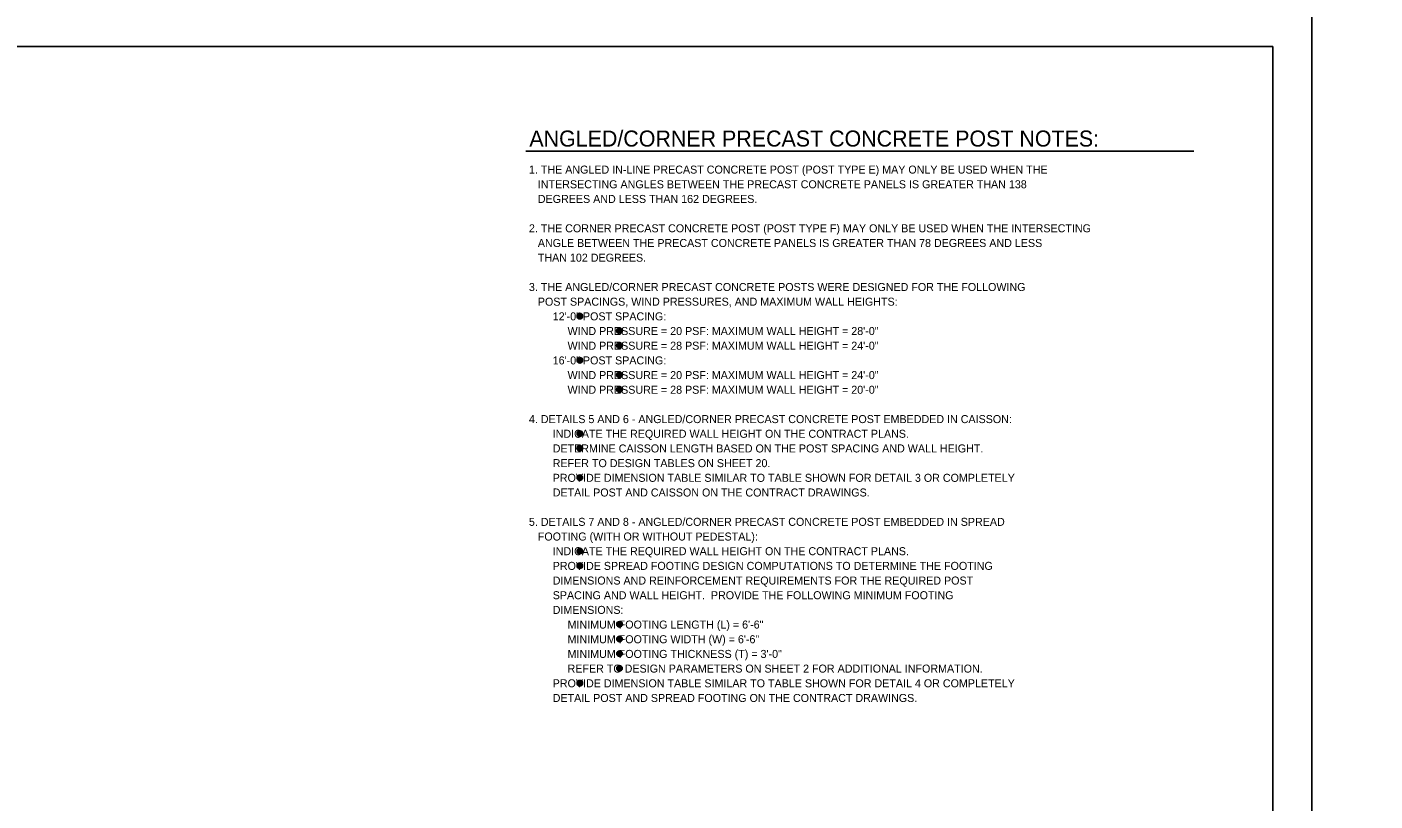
# Model space of a CAD drawing. Extents: x 3351 to 8430, y -3586 to 1457.
# Drawn here: x 4109 to 4627, y -2703 to -2406 of the extents above; entities that cross this region are included whole.
import ezdxf

# ---------------------------------------------------------------- set-up
doc = ezdxf.new("R2010")
doc.units = 0
for name, color, linetype in [('1', 7, 'Continuous'), ('2', 7, 'Continuous'), ('PLT-BNDY', 7, 'Continuous')]:
    doc.layers.add(name, color=color, linetype=linetype)

msp = doc.modelspace()

# ---------------------------------------------------------------- linework, layer by layer
at = {"layer": '1'}
msp.add_line((4300.67, -2453.45), (4557.09, -2453.45), dxfattribs=at)
for centre, radius in [((4321.43, -2516.78), 1.07), ((4321.43, -2516.78), 0.8), ((4321.43, -2516.78), 0.533), ((4321.43, -2516.78), 0.267), ((4336.65, -2522.37), 1.07), ((4336.65, -2522.37), 0.8), ((4336.65, -2522.37), 0.533), ((4336.65, -2522.37), 0.267), ((4336.65, -2528), 1.07), ((4336.65, -2528), 0.8), ((4336.65, -2528), 0.533), ((4336.65, -2528), 0.267), ((4321.43, -2533.68), 1.07), ((4321.43, -2533.68), 0.8), ((4321.43, -2533.68), 0.533), ((4321.43, -2533.68), 0.267), ((4336.65, -2539.26), 1.07), ((4336.65, -2539.26), 0.8), ((4336.65, -2539.26), 0.533), ((4336.65, -2539.26), 0.267), ((4336.65, -2544.9), 1.07), ((4336.65, -2544.9), 0.8), ((4336.65, -2544.9), 0.533), ((4336.65, -2544.9), 0.267), ((4321.43, -2561.83), 1.07), ((4321.43, -2561.83), 0.8), ((4321.43, -2561.83), 0.533), ((4321.43, -2561.83), 0.267), ((4321.43, -2567.47), 1.07), ((4321.43, -2567.47), 0.8), ((4321.43, -2567.47), 0.533), ((4321.43, -2567.47), 0.267), ((4321.43, -2578.73), 1.07), ((4321.43, -2578.73), 0.8), ((4321.43, -2578.73), 0.533), ((4321.43, -2578.73), 0.267), ((4321.43, -2606.89), 1.07), ((4321.43, -2606.89), 0.8), ((4321.43, -2606.89), 0.533), ((4321.43, -2606.89), 0.267), ((4321.43, -2612.52), 1.07), ((4321.43, -2612.52), 0.8), ((4321.43, -2612.52), 0.533), ((4321.43, -2612.52), 0.267), ((4336.65, -2635), 1.07), ((4336.65, -2635), 0.8), ((4336.65, -2635), 0.533), ((4336.65, -2635), 0.267), ((4336.65, -2640.63), 1.07), ((4336.65, -2640.63), 0.8), ((4336.65, -2640.63), 0.533), ((4336.65, -2640.63), 0.267), ((4336.65, -2646.26), 1.07), ((4336.65, -2646.26), 0.8), ((4336.65, -2646.26), 0.533), ((4336.65, -2646.26), 0.267), ((4336.65, -2651.89), 1.07), ((4336.65, -2651.89), 0.8), ((4336.65, -2651.89), 0.533), ((4336.65, -2651.89), 0.267), ((4321.43, -2657.57), 1.07), ((4321.43, -2657.57), 0.8), ((4321.43, -2657.57), 0.533), ((4321.43, -2657.57), 0.267)]:
    msp.add_circle(centre, radius, dxfattribs=at)
at = {"layer": '2'}
for p, q in [((3801.34, -2413.31), (4587.34, -2413.31)), ((4587.34, -2413.31), (4587.34, -2977.31))]:
    msp.add_line(p, q, dxfattribs=at)
at = {"layer": 'PLT-BNDY'}
for points in [[(3761.34, -2398.31), (4602.34, -2398.31), (4602.34, -2992.31), (3761.34, -2992.31)], [(4602.34, -2398.31), (5443.34, -2398.31), (5443.34, -2992.31), (4602.34, -2992.31)]]:
    msp.add_lwpolyline(points, close=True, dxfattribs=at)

# ---------------------------------------------------------------- texts
at = {"layer": '1'}
for s, height, p in [('ANGLED/CORNER PRECAST CONCRETE POST NOTES:', 6.144, (4302.05, -2451.69)), ('1. THE ANGLED IN-LINE PRECAST CONCRETE POST (POST TYPE E) MAY ONLY BE USED WHEN THE', 3.072, (4301.89, -2462.07)), ('   INTERSECTING ANGLES BETWEEN THE PRECAST CONCRETE PANELS IS GREATER THAN 138', 3.072, (4301.89, -2467.7)), ('   DEGREES AND LESS THAN 162 DEGREES.', 3.072, (4301.89, -2473.33)), ('2. THE CORNER PRECAST CONCRETE POST (POST TYPE F) MAY ONLY BE USED WHEN THE INTERSECTING', 3.072, (4301.89, -2484.59)), ('   ANGLE BETWEEN THE PRECAST CONCRETE PANELS IS GREATER THAN 78 DEGREES AND LESS', 3.072, (4301.89, -2490.23)), ('   THAN 102 DEGREES.', 3.072, (4301.89, -2495.86)), ('3. THE ANGLED/CORNER PRECAST CONCRETE POSTS WERE DESIGNED FOR THE FOLLOWING', 3.072, (4301.89, -2507.12)), ('   POST SPACINGS, WIND PRESSURES, AND MAXIMUM WALL HEIGHTS:', 3.072, (4301.89, -2512.75)), ('        12\'-0" POST SPACING:', 3.072, (4301.89, -2518.38)), ('             WIND PRESSURE = 20 PSF: MAXIMUM WALL HEIGHT = 28\'-0"', 3.072, (4301.89, -2524.01)), ('             WIND PRESSURE = 28 PSF: MAXIMUM WALL HEIGHT = 24\'-0"', 3.072, (4301.89, -2529.64)), ('        16\'-0" POST SPACING:', 3.072, (4301.89, -2535.28)), ('             WIND PRESSURE = 20 PSF: MAXIMUM WALL HEIGHT = 24\'-0"', 3.072, (4301.89, -2540.91)), ('             WIND PRESSURE = 28 PSF: MAXIMUM WALL HEIGHT = 20\'-0"', 3.072, (4301.89, -2546.54)), ('4. DETAILS 5 AND 6 - ANGLED/CORNER PRECAST CONCRETE POST EMBEDDED IN CAISSON:', 3.072, (4301.89, -2557.8)), ('        INDICATE THE REQUIRED WALL HEIGHT ON THE CONTRACT PLANS. ', 3.072, (4301.89, -2563.43)), ('        DETERMINE CAISSON LENGTH BASED ON THE POST SPACING AND WALL HEIGHT.', 3.072, (4301.89, -2569.06)), ('        REFER TO DESIGN TABLES ON SHEET 20.', 3.072, (4301.89, -2574.7)), ('        PROVIDE DIMENSION TABLE SIMILAR TO TABLE SHOWN FOR DETAIL 3 OR COMPLETELY', 3.072, (4301.89, -2580.33)), ('        DETAIL POST AND CAISSON ON THE CONTRACT DRAWINGS.', 3.072, (4301.89, -2585.96)), ('5. DETAILS 7 AND 8 - ANGLED/CORNER PRECAST CONCRETE POST EMBEDDED IN SPREAD', 3.072, (4301.89, -2597.22)), ('   FOOTING (WITH OR WITHOUT PEDESTAL):', 3.072, (4301.89, -2602.85)), ('        INDICATE THE REQUIRED WALL HEIGHT ON THE CONTRACT PLANS. ', 3.072, (4301.89, -2608.48)), ('        PROVIDE SPREAD FOOTING DESIGN COMPUTATIONS TO DETERMINE THE FOOTING', 3.072, (4301.89, -2614.12)), ('        DIMENSIONS AND REINFORCEMENT REQUIREMENTS FOR THE REQUIRED POST', 3.072, (4301.89, -2619.75)), ('        SPACING AND WALL HEIGHT.  PROVIDE THE FOLLOWING MINIMUM FOOTING', 3.072, (4301.89, -2625.38)), ('        DIMENSIONS:', 3.072, (4301.89, -2631.01)), ('             MINIMUM FOOTING LENGTH (L) = 6\'-6"', 3.072, (4301.89, -2636.64)), ('             MINIMUM FOOTING WIDTH (W) = 6\'-6"', 3.072, (4301.89, -2642.27)), ('             MINIMUM FOOTING THICKNESS (T) = 3\'-0"', 3.072, (4301.89, -2647.9)), ('             REFER TO DESIGN PARAMETERS ON SHEET 2 FOR ADDITIONAL INFORMATION.', 3.072, (4301.89, -2653.53)), ('        PROVIDE DIMENSION TABLE SIMILAR TO TABLE SHOWN FOR DETAIL 4 OR COMPLETELY', 3.072, (4301.89, -2659.17)), ('        DETAIL POST AND SPREAD FOOTING ON THE CONTRACT DRAWINGS.', 3.072, (4301.89, -2664.8))]:
    msp.add_text(s, height=height, dxfattribs=at).set_placement(p)

doc.saveas('drawing.dxf')
